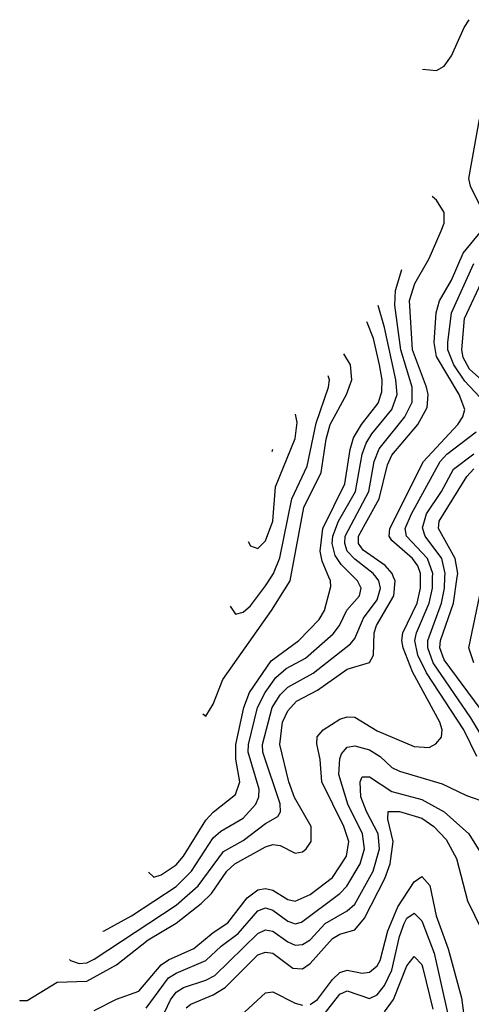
# Model space of a CAD drawing. Header units: inches. Extents: x 990535 to 1117859, y 769386 to 892122.
# Tile 867 of 1056: x 1047830 to 1049043, y 888853 to 891497. Entities that reach past the tile are written whole.
import ezdxf

# ---------------------------------------------------------------- set-up
doc = ezdxf.new("R2010")
doc.units = ezdxf.units.IN
doc.header["$MEASUREMENT"] = 0
doc.layers.add('B0848', color=7, linetype='Continuous')
doc.layers.add('B0849', color=7, linetype='Continuous')

msp = doc.modelspace()

# ---------------------------------------------------------------- linework, layer by layer
at = {"layer": 'B0848', "color": 5}
for points, elevation in [([(1047829.7, 888864), (1047830, 888862.8), (1047850, 888863.1), (1047930, 888911.9), (1048010, 888914.8), (1048090, 888958.9), (1048174.7, 889025.3), (1048250, 889070.5), (1048317, 889123), (1048344.9, 889150), (1048386.5, 889210), (1048407.8, 889230), (1048490, 889275.6), (1048510, 889282.1), (1048530, 889279.1), (1048570, 889258.5), (1048590, 889261.7), (1048599.4, 889270), (1048612.8, 889290), (1048612.8, 889330), (1048568, 889408), (1048552.6, 889450), (1048529, 889550), (1048536.2, 889610), (1048550, 889640.7), (1048573.6, 889666.4), (1048630, 889695.9), (1048710, 889752.6), (1048770, 889770.1), (1048780.5, 889790), (1048782.5, 889850), (1048788.9, 889870), (1048835.2, 889950), (1048838.2, 889990), (1048834.6, 890000)], 4020), ([(1047963.7, 888972.5), (1047966.6, 888970), (1047990, 888962.3), (1048010, 888964.2), (1048030, 888973.7), (1048250, 889119.1), (1048309, 889171), (1048377.3, 889262.7), (1048430, 889292.6), (1048490, 889338.3), (1048523, 889357), (1048530.6, 889369.4), (1048529.2, 889390.8), (1048483.3, 889530), (1048482, 889550), (1048508.3, 889650), (1048530, 889683.5), (1048550, 889704.4), (1048617.9, 889742.1), (1048718.9, 889821.1), (1048730, 889835.3), (1048753.7, 889890), (1048790, 889939.2), (1048799.2, 889970), (1048795, 889990), (1048787.2, 890000)], 4040), ([(1048030, 888836), (1048090, 888866.1), (1048150, 888887.8), (1048210, 888958.2), (1048230, 888972.1), (1048297.7, 889002.3), (1048350, 889045.7), (1048388.7, 889071.3), (1048441.2, 889138.8), (1048470, 889160.4), (1048490, 889163.7), (1048510, 889158.9), (1048550, 889134.2), (1048570, 889129.8), (1048610, 889147.1), (1048670, 889193.2), (1048707.7, 889250), (1048714, 889290), (1048700.7, 889330), (1048641.4, 889450), (1048636.7, 889510), (1048628.3, 889551.7), (1048629.3, 889570.7), (1048644.9, 889590), (1048690, 889618.3), (1048710, 889624.9), (1048730, 889623.3), (1048790, 889587.3), (1048890, 889545.1), (1048930, 889542.1), (1048948.1, 889551.9), (1048962.9, 889570), (1048964.6, 889590), (1048958.4, 889610), (1048885.1, 889745.1), (1048859.8, 889810), (1048856.7, 889830), (1048859.5, 889850), (1048897.9, 889930), (1048906.9, 889970), (1048906.6, 890000)], 3980), ([(1048052.8, 889049.2), (1048056.5, 889050), (1048130, 889089.8), (1048250, 889169), (1048291.1, 889210), (1048350, 889299.7), (1048370, 889317.9), (1048430, 889352.7), (1048464.5, 889390), (1048472.4, 889410), (1048473, 889430), (1048443.3, 889530), (1048444.4, 889550), (1048468.5, 889650), (1048488.9, 889690), (1048517.7, 889730), (1048545.9, 889754.1), (1048597.8, 889782.2), (1048672.2, 889847.8), (1048689, 889870), (1048709, 889911.1), (1048742.5, 889950), (1048747.4, 889970), (1048737.2, 889990), (1048727.2, 890000)], 4060), ([(1048176.1, 889207.8), (1048190, 889194.4), (1048210, 889200.1), (1048250, 889227.4), (1048270.2, 889250), (1048330, 889346.7), (1048350, 889368.7), (1048410, 889415.9), (1048421.5, 889450), (1048410.5, 889510.5), (1048410.8, 889550), (1048432.3, 889650), (1048447.6, 889690), (1048505.2, 889774.8), (1048579.5, 889830), (1048634, 889886), (1048648.9, 889910), (1048665.5, 889974.5), (1048664.9, 889990), (1048660.7, 890000)], 4080), ([(1048321.6, 889632.7), (1048330, 889626), (1048350, 889658.9), (1048375.3, 889724.7), (1048506, 889910), (1048556.5, 889990), (1048558.4, 890000)], 4120), ([(1048395, 889921.4), (1048410, 889900.2), (1048430, 889905.7), (1048450, 889922.7), (1048490, 889976.1), (1048505.6, 890000)], 4140), ([(1049057.8, 889517.8), (1049023, 889590), (1048922.7, 889742.7), (1048899.6, 889790), (1048891.7, 889830), (1048895.8, 889850), (1048930.3, 889930), (1048938.8, 889970), (1048939.3, 890000)], 3960), ([(1049079.3, 889559.3), (1049042, 889622), (1048940.9, 889770), (1048926, 889810), (1048926.1, 889830), (1048962.9, 889930), (1048970.9, 889970), (1048972.4, 890000)], 3940), ([(1049066.6, 889646.6), (1048970, 889777.3), (1048958.6, 889810), (1048960.2, 889830), (1048995.6, 889930), (1049005.4, 890000)], 3920), ([(1049050.2, 889770), (1049036.2, 889810), (1049074.5, 889990)], 3880), ([(1048170, 888842.2), (1048230, 888923.3), (1048250, 888936.1), (1048330.1, 888969.9), (1048371.1, 889008.9), (1048416.9, 889043.1), (1048470, 889103.8), (1048490, 889111.2), (1048510, 889105.1), (1048550, 889075.9), (1048570, 889068.5), (1048587.1, 889072.9), (1048690, 889149.8), (1048709.1, 889170), (1048744.5, 889230), (1048756.3, 889270), (1048751.1, 889310), (1048711.9, 889390), (1048686.9, 889470), (1048690, 889511.7), (1048694.8, 889525.2), (1048710, 889542.8), (1048730, 889546.7), (1048770, 889536.3), (1048798, 889518), (1048830, 889488.4), (1048850, 889478.3), (1048964.7, 889444.7), (1049030, 889413.4), (1049086.5, 889393.5)], 3960), ([(1048210, 888811.4), (1048235.4, 888864.6), (1048250, 888884.8), (1048270, 888897.6), (1048330, 888917), (1048354.2, 888930), (1048470, 889042.3), (1048490, 889052.7), (1048510, 889049.2), (1048550, 889020.3), (1048570, 889011.6), (1048590, 889012.9), (1048610, 889025.6), (1048650.3, 889069.7), (1048710, 889103.5), (1048730, 889121.2), (1048779.8, 889210), (1048796.8, 889270), (1048793.4, 889310), (1048761.6, 889370), (1048746.2, 889410), (1048744.7, 889450), (1048750, 889463.5), (1048770, 889463.3), (1048830, 889424.3), (1048910, 889402.9), (1048969.9, 889369.9), (1049036.4, 889310), (1049111.1, 889191.1)], 3940), ([(1048276.9, 888843.1), (1048290, 888853.1), (1048350, 888877.6), (1048382.1, 888897.9), (1048470, 888985), (1048490, 888992.3), (1048510, 888989.5), (1048563.9, 888950), (1048590, 888947.7), (1048610, 888962.2), (1048670, 889029.5), (1048690, 889041.2), (1048730, 889052.9), (1048756.5, 889083.5), (1048810.6, 889190), (1048825.3, 889230), (1048832.9, 889290), (1048818.8, 889350), (1048819.8, 889370), (1048850, 889370.5), (1048910, 889352.8), (1048942.9, 889330), (1048975.3, 889295.3), (1049003.7, 889243.7), (1049032.6, 889130), (1049090, 889013)], 3920), ([(1048610, 888852.2), (1048630, 888865.9), (1048670, 888919), (1048690, 888937.7), (1048710, 888943.8), (1048750, 888936.3), (1048770, 888938.6), (1048790, 888955.7), (1048798.1, 888970), (1048818.8, 889050), (1048845.7, 889114.3), (1048890, 889181.9), (1048910, 889195.7), (1048931.8, 889171.8), (1048949, 889090), (1048981.1, 889001.1), (1049017.2, 888870), (1049022.6, 888830)], 3880), ([(1048641.8, 888818.2), (1048690, 888879.9), (1048710, 888888.3), (1048770, 888868.1), (1048790, 888878.3), (1048810, 888902.7), (1048830, 888944), (1048850, 889034.4), (1048863.1, 889070), (1048870, 889084.3), (1048890, 889096.9), (1048910, 889077), (1048943.6, 888990), (1048979.6, 888830)], 3860), ([(1048810, 888832.3), (1048834.4, 888865.6), (1048870, 888956.1), (1048890, 888980.8), (1048910, 888959.4), (1048912.8, 888950), (1048939.5, 888839.5)], 3840), ([(1048390, 888791.1), (1048490, 888883.7), (1048510, 888886.3), (1048570, 888855.7), (1048590, 888850)], 3880)]:
    msp.add_lwpolyline(points, dxfattribs=dict(at, elevation=elevation))
at = {"layer": 'B0849', "color": 5}
for points, elevation in [([(1048911.7, 891363.9), (1048950, 891360.8), (1048970, 891372.3), (1048990, 891399.8), (1049024.3, 891475.7), (1049037.6, 891497)], 4020), ([(1049080.7, 890970), (1049040.9, 891050), (1049036.8, 891070), (1049065, 891230)], 3980), ([(1048834.6, 890000), (1048831, 890010), (1048811.5, 890031.5), (1048752.4, 890072.4), (1048740.5, 890090), (1048739.9, 890110), (1048795.5, 890210), (1048818.4, 890301.6), (1048830, 890327.6), (1048899.2, 890410), (1048924.3, 890455.7), (1048927.3, 890490), (1048922.5, 890510), (1048885.4, 890610), (1048877.3, 890742.7), (1048891.5, 890788.5), (1048930, 890855.7), (1048962.4, 890930), (1048970.3, 890950.3), (1048970, 890979.1), (1048950, 891011.9), (1048937.8, 891022.4)], 4020), ([(1048906.6, 890000), (1048906.5, 890010), (1048899.5, 890030), (1048884.9, 890050), (1048830, 890098.2), (1048822.4, 890110), (1048824, 890130), (1048915.2, 890310), (1049006.9, 890410), (1049020.6, 890430), (1049025.8, 890450), (1049010.9, 890490), (1048950, 890592), (1048943.5, 890630), (1048949, 890710), (1048958.2, 890741.8), (1048990, 890797.6), (1049021.1, 890870), (1049070.2, 890930)], 3980), ([(1048787.2, 890000), (1048779.5, 890010), (1048730, 890047.7), (1048710, 890070), (1048703.4, 890090), (1048704.5, 890110), (1048767.8, 890230), (1048782.6, 890310), (1048795.5, 890344.5), (1048864.8, 890430), (1048884, 890470), (1048884, 890510), (1048853.6, 890610), (1048837.6, 890730), (1048839.8, 890770), (1048856.2, 890825.9)], 4040), ([(1049078.6, 890470), (1049026.1, 890526.1), (1048996.1, 890570), (1048980.4, 890610), (1048980.2, 890630), (1048990.4, 890710), (1049050, 890842)], 3960), ([(1049137.5, 890470), (1049038.2, 890558.2), (1049021.1, 890590), (1049017.4, 890610), (1049025.2, 890694.8), (1049076.3, 890803.7)], 3940), ([(1048727.2, 890000), (1048693.7, 890033.7), (1048677.5, 890057.5), (1048669.7, 890089.7), (1048671.5, 890110), (1048686.5, 890150), (1048731.8, 890230), (1048750.3, 890330), (1048760.7, 890359.3), (1048775.7, 890384.3), (1048829.7, 890450), (1048843.6, 890490), (1048840.2, 890530), (1048810, 890670), (1048793.4, 890729.2)], 4060), ([(1048660.7, 890000), (1048642.6, 890042.6), (1048637.1, 890070), (1048644.1, 890130), (1048703.2, 890250), (1048717.3, 890342.7), (1048726.4, 890373.6), (1048748.1, 890410), (1048792.9, 890467.1), (1048802.7, 890497.3), (1048803.4, 890530), (1048796.8, 890570), (1048780.4, 890640.4), (1048763.4, 890683.4), (1048762.1, 890685.7)], 4080), ([(1048558.4, 890000), (1048593.4, 890186.6), (1048639.4, 890280.6), (1048652.9, 890370), (1048663.7, 890410), (1048707.6, 890490), (1048722.4, 890530), (1048718.7, 890570), (1048700.6, 890599.7)], 4120), ([(1048505.6, 890000), (1048512.1, 890010), (1048528.7, 890051.3), (1048560.9, 890210), (1048602.4, 890297.6), (1048626.6, 890413.4), (1048659.6, 890510), (1048661.8, 890530), (1048658.5, 890540.4)], 4140), ([(1048443.9, 890095.2), (1048450, 890083.9), (1048470, 890076.5), (1048490, 890097.5), (1048509.5, 890150), (1048517.4, 890242.6), (1048570, 890372), (1048575.5, 890415.5), (1048570.7, 890437.9)], 4160), ([(1048939.3, 890000), (1048939.5, 890010), (1048925.8, 890050), (1048869.2, 890110), (1048865.6, 890130), (1048882.7, 890170), (1048959.6, 890310), (1048977.9, 890330), (1049056.3, 890390)], 3960), ([(1048509.1, 890342.8), (1048507, 890336.6)], 4160), ([(1048972.4, 890000), (1048972.9, 890010), (1048964, 890050), (1048919.6, 890110), (1048912.4, 890132.4), (1048923.2, 890170), (1048963.3, 890230), (1048995.2, 890290), (1049050, 890331)], 3940), ([(1049005.4, 890000), (1049006.8, 890010), (1049000.1, 890050), (1048955.5, 890130), (1048957.1, 890150), (1049031.1, 890270), (1049049.7, 890290.3)], 3920)]:
    msp.add_lwpolyline(points, dxfattribs=dict(at, elevation=elevation))

doc.saveas('drawing.dxf')
